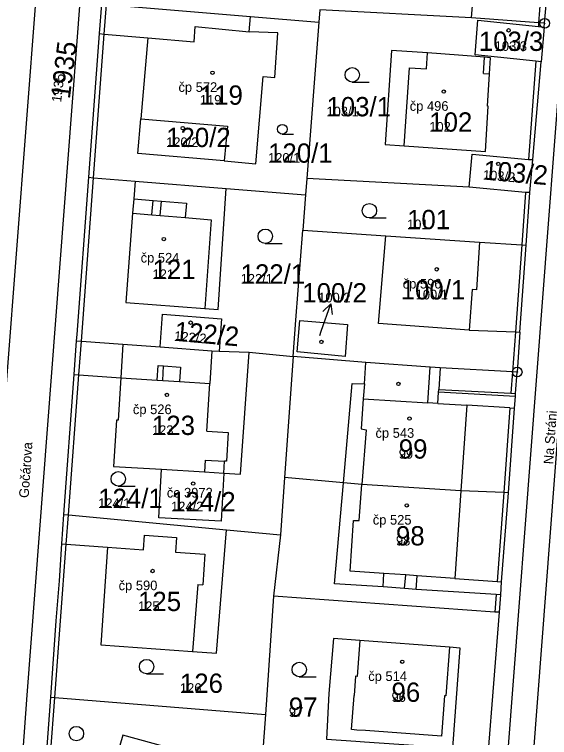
# Model space of a CAD drawing. Extents: x -763628 to -761565, y -976033 to -973833.
# Drawn here: x -762654.9 to -762599.5, y -974866.2 to -974791.3 of the extents above; entities that cross this region are included whole.
import ezdxf

# ---------------------------------------------------------------- set-up
doc = ezdxf.new("R2010")
doc.units = 0
for name, color, linetype in [('KN_cisla parcel 1000', 7, 'Continuous'), ('KN_cisla parcel 500', 7, 'Continuous'), ('KN_cisla parcel znacky', 7, 'Continuous'), ('KN_cisla popisna 500', 7, 'Continuous'), ('KN_hranice parcel', 7, 'Continuous'), ('KN_popisy', 7, 'Continuous'), ('KN_vnitrni kresba parcel', 7, 'Continuous'), ('KN_znacky bodu BP', 7, 'Continuous'), ('KN_znacky budov', 7, 'Continuous'), ('KN_znacky kultur', 7, 'Continuous')]:
    doc.layers.add(name, color=color, linetype=linetype)

msp = doc.modelspace()

# ---------------------------------------------------------------- linework, layer by layer
at = {"layer": 'KN_cisla parcel znacky'}
for p, q in [((-762623.16, -974824.11), (-762622.183, -974821.273)), ((-762622.183, -974821.273), (-762622.982, -974822.056)), ((-762622.183, -974821.273), (-762622.036, -974822.382)), ((-762623.31, -974824.57), (-762623.16, -974824.11))]:
    msp.add_line(p, q, dxfattribs=at)
at = {"layer": 'KN_hranice parcel'}
for p, q in [((-762600.02, -974792.2), (-762598.47, -974772.78)), ((-762607.6, -974791.65), (-762607.33, -974788.14)), ((-762600.37, -974788.64), (-762600.64, -974792.15)), ((-762645.94, -974790.21), (-762646.16, -974793.27)), ((-762623.29, -974790.79), (-762623.42, -974792.09)), ((-762607.6, -974791.65), (-762623.29, -974790.79)), ((-762630.49, -974791.5), (-762623.42, -974792.09)), ((-762600.64, -974792.15), (-762607.6, -974791.65)), ((-762623.42, -974792.09), (-762624.64, -974808.29)), ((-762600.02, -974792.2), (-762600.64, -974792.15)), ((-762600.05, -974792.6), (-762600.36, -974796.2)), ((-762600.05, -974792.6), (-762600.02, -974792.2)), ((-762646.16, -974793.27), (-762647.26, -974808.16)), ((-762601.23, -974806.32), (-762600.36, -974796.2)), ((-762601.54, -974809.75), (-762601.23, -974806.32)), ((-762624.64, -974808.29), (-762624.79, -974809.98)), ((-762607.82, -974809.2), (-762624.64, -974808.29)), ((-762642.43, -974808.55), (-762633.01, -974809.31)), ((-762633.01, -974809.31), (-762624.79, -974809.98)), ((-762624.79, -974809.98), (-762625.07, -974813.64)), ((-762602.57, -974824.21), (-762602.86, -974828.35)), ((-762648.54, -974825.12), (-762648.79, -974828.61)), ((-762633.74, -974826.19), (-762630.64, -974826.28)), ((-762630.64, -974826.28), (-762626.08, -974826.74)), ((-762626.08, -974826.74), (-762626.96, -974839.28)), ((-762648.79, -974828.61), (-762649.86, -974843.1)), ((-762626.96, -974839.28), (-762627.37, -974845.22)), ((-762649.86, -974843.1), (-762650.08, -974846.15)), ((-762632.98, -974844.69), (-762627.37, -974845.22)), ((-762627.37, -974845.22), (-762628.09, -974851.57)), ((-762628.09, -974851.57), (-762628.92, -974863.84)), ((-762606.1, -974871.22), (-762604.71, -974853.25)), ((-762628.92, -974863.84), (-762629.36, -974869.55))]:
    msp.add_line(p, q, dxfattribs=at)
for points in [[(-762645.94, -974790.21), (-762645.41, -974790.25), (-762630.49, -974791.5)], [(-762633.21, -974806.47), (-762629.95, -974806.75), (-762629.16, -974797.72), (-762627.97, -974797.83), (-762627.65, -974793.2), (-762630.63, -974793.1), (-762630.49, -974791.5)], [(-762600.36, -974796.2), (-762600.93, -974796.14), (-762607.2, -974795.48), (-762606.95, -974791.88), (-762600.67, -974792.53), (-762600.05, -974792.6)], [(-762646.16, -974793.27), (-762645.64, -974793.31), (-762641.11, -974793.71), (-762641.84, -974802.11)], [(-762615.89, -974795.01), (-762616.55, -974804.76), (-762614.56, -974804.9), (-762606.16, -974805.5), (-762605.85, -974800.8), (-762605.94, -974800.78), (-762605.72, -974797.44), (-762605.61, -974795.77), (-762606.26, -974795.72), (-762608.94, -974795.49), (-762612.14, -974795.27), (-762615.89, -974795.01)], [(-762633.21, -974806.47), (-762642.15, -974805.69), (-762641.84, -974802.11)], [(-762641.84, -974802.11), (-762632.86, -974802.87), (-762633.21, -974806.47)], [(-762607.82, -974809.2), (-762607.52, -974805.77), (-762601.68, -974806.3), (-762601.23, -974806.32)], [(-762647.26, -974808.16), (-762648.48, -974824.47), (-762648.54, -974825.12)], [(-762647.26, -974808.16), (-762646.75, -974808.2), (-762642.43, -974808.55)], [(-762642.43, -974808.55), (-762642.59, -974810.38), (-762642.72, -974811.87), (-762643.42, -974821.13), (-762635.23, -974821.75), (-762633.84, -974821.85), (-762633.01, -974809.31)], [(-762601.54, -974809.75), (-762601.99, -974809.72), (-762607.82, -974809.2)], [(-762602.57, -974824.21), (-762601.93, -974815.19), (-762601.54, -974809.75)], [(-762626.08, -974826.74), (-762625.79, -974822.97), (-762625.07, -974813.64)], [(-762625.07, -974813.64), (-762616.46, -974814.22), (-762606.75, -974814.87), (-762607.06, -974819.81), (-762607.51, -974819.78), (-762607.82, -974823.99), (-762603.05, -974824.19), (-762602.57, -974824.21)], [(-762639.84, -974825.75), (-762639.59, -974822.34), (-762633.5, -974822.83), (-762633.74, -974826.19)], [(-762625.67, -974826.25), (-762625.37, -974823), (-762620.44, -974823.41), (-762620.69, -974826.72), (-762625.67, -974826.25)], [(-762648.54, -974825.12), (-762648.01, -974825.16), (-762643.71, -974825.47), (-762639.84, -974825.75)], [(-762639.84, -974825.75), (-762634.49, -974826.14), (-762633.74, -974826.19)], [(-762633.26, -974838.82), (-762631.51, -974838.92), (-762630.64, -974826.28)], [(-762602.86, -974828.35), (-762603.35, -974828.32), (-762610.85, -974827.92), (-762611.88, -974827.85), (-762618.53, -974827.36), (-762626.08, -974826.74)], [(-762648.79, -974828.61), (-762648.27, -974828.64), (-762643.92, -974828.93), (-762644.19, -974833.35), (-762644.37, -974833.33), (-762644.69, -974838.14), (-762639.71, -974838.43)], [(-762603.76, -974840.86), (-762603.13, -974832.1), (-762603.04, -974830.88), (-762603.02, -974830.58), (-762602.86, -974828.35)], [(-762633.26, -974838.82), (-762633.54, -974843.81), (-762639.99, -974843.45), (-762639.71, -974838.43)], [(-762639.71, -974838.43), (-762635.26, -974838.7), (-762633.26, -974838.82)], [(-762603.76, -974840.86), (-762604.26, -974840.84), (-762608.69, -974840.65), (-762618.94, -974839.99), (-762620.86, -974839.82), (-762626.96, -974839.28)], [(-762604.71, -974853.25), (-762604.57, -974851.43), (-762604.47, -974850.1), (-762603.76, -974840.86)], [(-762649.86, -974843.1), (-762649.35, -974843.15), (-762632.98, -974844.69)], [(-762650.08, -974846.15), (-762649.58, -974846.19), (-762645.29, -974846.5), (-762646, -974856.62), (-762636.5, -974857.31), (-762634.02, -974857.49), (-762632.98, -974844.69)], [(-762650.08, -974846.15), (-762650.3, -974850), (-762650.65, -974854.15), (-762651.2, -974862.06)], [(-762604.71, -974853.25), (-762605.16, -974853.22), (-762628.09, -974851.57)], [(-762619.56, -974866.62), (-762618.67, -974866.68), (-762609.53, -974867.3), (-762608.76, -974856.97), (-762609.86, -974856.88), (-762619.17, -974856.16), (-762621.89, -974855.95), (-762622.38, -974861.68), (-762622.61, -974866.41), (-762619.56, -974866.62)], [(-762651.2, -974862.06), (-762652.53, -974879.76), (-762651.01, -974882.49)], [(-762651.2, -974862.06), (-762650.76, -974862.09), (-762628.92, -974863.84)], [(-762641.81, -974879.44), (-762641.79, -974879.34), (-762640.68, -974879.59), (-762640.65, -974879.44), (-762635.54, -974880.99), (-762634.14, -974881.42), (-762633.9, -974880.64), (-762633.06, -974877.88), (-762632.27, -974875.3), (-762630.78, -974869.54), (-762643.73, -974865.97), (-762644.27, -974867.88), (-762646.95, -974877.43), (-762647.04, -974877.77), (-762646.02, -974878.05), (-762646.04, -974878.16), (-762645.34, -974879.38), (-762643.15, -974879.98), (-762641.81, -974879.44)]]:
    msp.add_lwpolyline(points, dxfattribs=at)
at = {"layer": 'KN_vnitrni kresba parcel'}
for p, q in [((-762658.23, -974861.47), (-762649.31, -974745.43)), ((-762653.62, -974861.85), (-762645.5, -974755.72)), ((-762596.61, -974773.22), (-762605.73, -974892.62)), ((-762594.04, -974773.82), (-762603.21, -974894.32)), ((-762645.64, -974793.31), (-762645.41, -974790.25)), ((-762636.34, -974794.12), (-762636.21, -974792.54)), ((-762636.21, -974792.54), (-762630.63, -974793.1)), ((-762600.64, -974792.15), (-762600.67, -974792.53)), ((-762646.75, -974808.2), (-762645.64, -974793.31)), ((-762641.11, -974793.71), (-762636.34, -974794.12)), ((-762612.25, -974796.92), (-762612.14, -974795.27)), ((-762606.35, -974797.4), (-762606.26, -974795.72)), ((-762600.93, -974796.14), (-762601.68, -974806.3)), ((-762614.56, -974804.9), (-762614, -974796.8)), ((-762614, -974796.8), (-762612.25, -974796.92)), ((-762606.35, -974797.4), (-762605.72, -974797.44)), ((-762648.01, -974825.16), (-762646.75, -974808.2)), ((-762601.99, -974809.72), (-762602.39, -974815.16)), ((-762642.59, -974810.38), (-762640.57, -974810.55)), ((-762640.7, -974812.04), (-762640.57, -974810.55)), ((-762640.57, -974810.55), (-762639.72, -974810.62)), ((-762639.85, -974812.12), (-762639.72, -974810.62)), ((-762639.72, -974810.62), (-762637.11, -974810.84)), ((-762637.11, -974810.84), (-762637.24, -974812.34)), ((-762642.72, -974811.87), (-762640.7, -974812.04)), ((-762640.7, -974812.04), (-762639.85, -974812.12)), ((-762639.85, -974812.12), (-762637.24, -974812.34)), ((-762637.24, -974812.34), (-762634.55, -974812.57)), ((-762634.55, -974812.57), (-762635.23, -974821.75)), ((-762617.22, -974823.3), (-762616.46, -974814.22)), ((-762606.75, -974814.87), (-762602.39, -974815.16)), ((-762602.39, -974815.16), (-762603.05, -974824.19)), ((-762602.39, -974815.16), (-762601.93, -974815.19)), ((-762607.82, -974823.99), (-762617.22, -974823.3)), ((-762603.05, -974824.19), (-762603.35, -974828.32)), ((-762648.27, -974828.64), (-762648.01, -974825.16)), ((-762643.71, -974825.47), (-762643.92, -974828.93)), ((-762634.49, -974826.14), (-762634.7, -974829.53)), ((-762640.15, -974829.18), (-762640.06, -974827.68)), ((-762640.06, -974827.68), (-762639.49, -974827.72)), ((-762639.58, -974829.21), (-762639.49, -974827.72)), ((-762639.49, -974827.72), (-762637.74, -974827.83)), ((-762637.74, -974827.83), (-762637.84, -974829.33)), ((-762618.69, -974829.58), (-762618.53, -974827.36)), ((-762612.12, -974831.53), (-762611.88, -974827.85)), ((-762610.85, -974827.92), (-762610.99, -974830.15)), ((-762649.35, -974843.15), (-762648.27, -974828.64)), ((-762603.35, -974828.32), (-762603.51, -974830.55)), ((-762643.92, -974828.93), (-762640.15, -974829.18)), ((-762640.15, -974829.18), (-762639.58, -974829.21)), ((-762639.58, -974829.21), (-762637.84, -974829.33)), ((-762637.84, -974829.33), (-762634.7, -974829.53)), ((-762635.01, -974834.49), (-762634.7, -974829.53)), ((-762620.86, -974839.82), (-762619.96, -974829.54)), ((-762619.96, -974829.54), (-762618.69, -974829.58)), ((-762618.69, -974829.58), (-762618.81, -974831.11)), ((-762611.01, -974830.43), (-762610.99, -974830.15)), ((-762610.99, -974830.15), (-762603.51, -974830.55)), ((-762611.08, -974831.6), (-762611.01, -974830.43)), ((-762603.04, -974830.88), (-762611.01, -974830.43)), ((-762603.51, -974830.55), (-762603.02, -974830.58)), ((-762618.81, -974831.11), (-762619.04, -974834.22)), ((-762618.81, -974831.11), (-762612.12, -974831.53)), ((-762611.08, -974831.6), (-762612.12, -974831.53)), ((-762611.08, -974831.6), (-762608.08, -974831.79)), ((-762608.08, -974831.79), (-762608.69, -974840.65)), ((-762603.62, -974832.07), (-762608.08, -974831.79)), ((-762603.62, -974832.07), (-762604.26, -974840.84)), ((-762603.62, -974832.07), (-762603.13, -974832.1)), ((-762635.01, -974834.49), (-762632.81, -974834.62)), ((-762632.81, -974834.62), (-762632.99, -974837.59)), ((-762619.04, -974834.22), (-762618.5, -974834.32)), ((-762618.5, -974834.32), (-762618.94, -974839.99)), ((-762635.19, -974837.49), (-762635.26, -974838.7)), ((-762635.19, -974837.49), (-762633.19, -974837.58)), ((-762633.26, -974838.82), (-762633.19, -974837.58)), ((-762632.99, -974837.59), (-762633.19, -974837.58)), ((-762621.77, -974850.29), (-762620.86, -974839.82)), ((-762619.24, -974843.74), (-762618.94, -974839.99)), ((-762608.69, -974840.65), (-762609.32, -974849.75)), ((-762604.26, -974840.84), (-762604.93, -974850.07)), ((-762649.58, -974846.19), (-762649.35, -974843.15)), ((-762620.16, -974848.97), (-762619.82, -974843.72)), ((-762619.82, -974843.72), (-762619.24, -974843.74)), ((-762641.57, -974846.77), (-762641.46, -974845.26)), ((-762641.46, -974845.26), (-762638.15, -974845.5)), ((-762638.15, -974845.5), (-762638.26, -974847)), ((-762650.76, -974862.09), (-762649.58, -974846.19)), ((-762645.29, -974846.5), (-762641.57, -974846.77)), ((-762638.26, -974847), (-762635.21, -974847.22)), ((-762635.21, -974847.22), (-762635.44, -974850.39)), ((-762616.66, -974849.22), (-762620.16, -974848.97)), ((-762616.76, -974850.62), (-762616.66, -974849.22)), ((-762614.41, -974849.38), (-762616.66, -974849.22)), ((-762614.52, -974850.78), (-762614.41, -974849.38)), ((-762613.22, -974849.47), (-762614.41, -974849.38)), ((-762613.32, -974850.87), (-762613.22, -974849.47)), ((-762609.32, -974849.75), (-762613.22, -974849.47)), ((-762609.32, -974849.75), (-762604.93, -974850.07)), ((-762635.94, -974850.38), (-762636.5, -974857.31)), ((-762635.94, -974850.38), (-762635.44, -974850.39)), ((-762616.76, -974850.62), (-762621.77, -974850.29)), ((-762604.93, -974850.07), (-762604.47, -974850.1)), ((-762614.52, -974850.78), (-762616.76, -974850.62)), ((-762613.32, -974850.87), (-762614.52, -974850.78)), ((-762605.03, -974851.4), (-762613.32, -974850.87)), ((-762605.03, -974851.4), (-762605.16, -974853.22)), ((-762604.57, -974851.43), (-762605.03, -974851.4)), ((-762619.17, -974856.16), (-762619.45, -974859.91)), ((-762609.86, -974856.88), (-762610.24, -974861.92)), ((-762619.6, -974859.88), (-762619.75, -974861.88)), ((-762619.45, -974859.91), (-762619.6, -974859.88)), ((-762654.91, -974879.29), (-762653.62, -974861.85)), ((-762652.08, -974879.79), (-762650.76, -974862.09)), ((-762620.01, -974865.41), (-762619.75, -974861.88)), ((-762610.39, -974861.91), (-762610.69, -974866.08)), ((-762610.24, -974861.92), (-762610.39, -974861.91)), ((-762619.48, -974865.45), (-762620.01, -974865.41)), ((-762618.58, -974865.51), (-762619.48, -974865.45)), ((-762610.69, -974866.08), (-762618.58, -974865.51))]:
    msp.add_line(p, q, dxfattribs=at)
at = {"layer": 'KN_znacky bodu BP'}
for centre, radius in [((-762600.02, -974792.2), 0.5), ((-762600.02, -974792.2), 0.0303), ((-762602.86, -974828.35), 0.5), ((-762602.86, -974828.35), 0.0303)]:
    msp.add_circle(centre, radius, dxfattribs=at)
at = {"layer": 'KN_znacky budov'}
for centre in [(-762603.747, -974792.929), (-762634.427, -974797.319), (-762610.467, -974799.279), (-762637.507, -974803.069), (-762604.817, -974806.769), (-762639.467, -974814.559), (-762611.197, -974817.699), (-762636.687, -974823.229), (-762623.137, -974825.229), (-762615.167, -974829.579), (-762639.147, -974830.719), (-762614.017, -974833.169), (-762636.427, -974839.909), (-762614.297, -974842.169), (-762640.627, -974848.969), (-762614.767, -974858.379)]:
    msp.add_circle(centre, 0.175, dxfattribs=at)
at = {"layer": 'KN_znacky kultur'}
for p, q in [((-762619.943, -974798.29), (-762618.193, -974798.29)), ((-762627.195, -974803.68), (-762626.023, -974803.68)), ((-762618.173, -974812.37), (-762616.423, -974812.37)), ((-762628.953, -974815.03), (-762627.203, -974815.03)), ((-762644.183, -974840.17), (-762642.433, -974840.17)), ((-762641.253, -974859.63), (-762639.503, -974859.63)), ((-762625.433, -974859.93), (-762623.683, -974859.93))]:
    msp.add_line(p, q, dxfattribs=at)
for centre, radius in [((-762619.943, -974797.54), 0.75), ((-762627.195, -974803.177), 0.502), ((-762618.173, -974811.62), 0.75), ((-762628.953, -974814.28), 0.75), ((-762644.183, -974839.42), 0.75), ((-762641.253, -974858.88), 0.75), ((-762625.433, -974859.18), 0.75), ((-762648.523, -974865.82), 0.75)]:
    msp.add_circle(centre, radius, dxfattribs=at)

# ---------------------------------------------------------------- texts
at = {"layer": 'KN_cisla parcel 1000'}
for s, p in [('103/3', (-762606.837, -974795.063)), ('119', (-762635.74, -974800.64)), ('103/1', (-762622.62, -974801.84)), ('102', (-762611.97, -974803.43)), ('120/2', (-762639.23, -974805.027)), ('120/1', (-762628.67, -974806.649)), ('101', (-762614.27, -974813.54)), ('121', (-762640.64, -974818.71)), ('122/1', (-762631.51, -974819.18)), ('100/2', (-762625.124, -974821.13)), ('100/1', (-762614.927, -974820.82)), ('123', (-762640.7, -974834.87)), ('99', (-762615.13, -974837.32)), ('124/1', (-762646.273, -974842.442)), ('124/2', (-762638.717, -974842.782)), ('98', (-762615.42, -974846.32)), ('125', (-762642.14, -974853.12)), ('126', (-762637.8, -974861.6)), ('96', (-762615.88, -974862.53)), ('97', (-762626.52, -974864.08))]:
    msp.add_text(s, height=2, dxfattribs=at).set_placement(p)
for s, rotation, p in [('1935', 83, (-762649.206, -974800.103)), ('103/2', 355, (-762606.447, -974808.387)), ('122/2', 355, (-762638.435, -974825.1))]:
    msp.add_text(s, height=2, rotation=rotation, dxfattribs=at).set_placement(p)
at = {"layer": 'KN_cisla parcel 500'}
for s, p in [('103/3', (-762605.187, -974795.063)), ('119', (-762635.74, -974800.64)), ('103/1', (-762622.62, -974801.84)), ('102', (-762611.97, -974803.43)), ('120/2', (-762639.23, -974805.027)), ('120/1', (-762628.67, -974806.649)), ('101', (-762614.27, -974813.54)), ('121', (-762640.64, -974818.71)), ('122/1', (-762631.51, -974819.18)), ('100/1', (-762613.377, -974820.82)), ('100/2', (-762623.474, -974821.13)), ('123', (-762640.7, -974834.87)), ('99', (-762615.13, -974837.32)), ('124/1', (-762646.273, -974842.442)), ('124/2', (-762638.717, -974842.782)), ('98', (-762615.42, -974846.32)), ('125', (-762642.14, -974853.12)), ('126', (-762637.8, -974861.6)), ('96', (-762615.88, -974862.53)), ('97', (-762626.52, -974864.08))]:
    msp.add_text(s, height=1, dxfattribs=at).set_placement(p)
for s, rotation, p in [('1935', 83, (-762650.11, -974800.426)), ('103/2', 355, (-762606.447, -974808.387)), ('122/2', 355, (-762638.435, -974825.1))]:
    msp.add_text(s, height=1, rotation=rotation, dxfattribs=at).set_placement(p)
at = {"layer": 'KN_cisla popisna 500'}
for s, p in [('čp 572', (-762637.951, -974799.311)), ('čp 496', (-762613.991, -974801.271)), ('čp 524', (-762641.868, -974817)), ('čp 596', (-762614.721, -974819.691)), ('čp 526', (-762642.671, -974832.711)), ('čp 543', (-762617.541, -974835.161)), ('če 3972', (-762639.158, -974841.352)), ('čp 525', (-762617.821, -974844.161)), ('čp 590', (-762644.151, -974850.961)), ('čp 514', (-762618.291, -974860.371))]:
    msp.add_text(s, height=1, dxfattribs=at).set_placement(p)
at = {"layer": 'KN_popisy'}
for s, p in [('Na Stráni', (-762599.143, -974837.932)), ('Gočárova', (-762653.479, -974841.425))]:
    msp.add_text(s, height=1, rotation=86, dxfattribs=at).set_placement(p)

doc.saveas('drawing.dxf')
